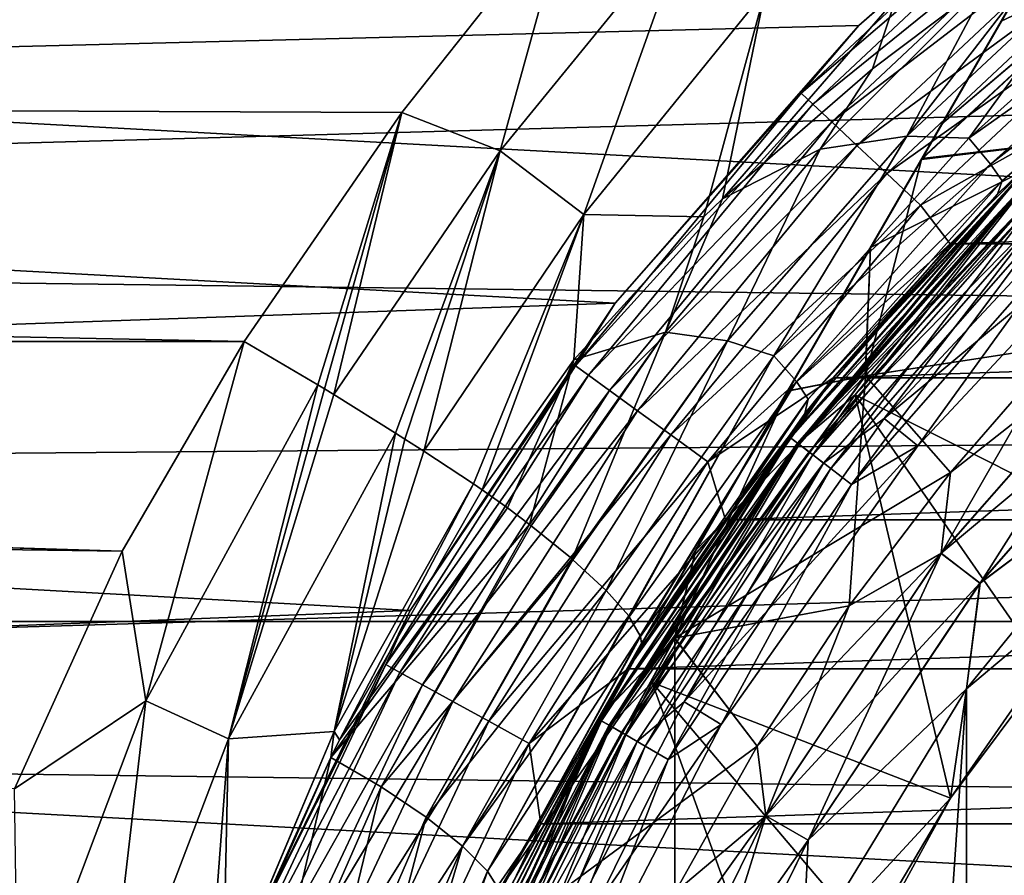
# Model space of a CAD drawing. Header units: metres. Extents: x -139 to 106, y -189 to 40.
# Tile 253 of 291: x 63.44 to 67.98, y 5.28 to 9.22. Entities that reach past the tile are written whole.
import ezdxf

# ---------------------------------------------------------------- set-up
doc = ezdxf.new("R2010")
doc.units = ezdxf.units.M
doc.layers.add('solid_153_ABGANG1_SW0003', color=7, linetype='CONTINUOUS')

msp = doc.modelspace()

# ---------------------------------------------------------------- linework, layer by layer
at = {"layer": 'solid_153_ABGANG1_SW0003'}
for points in [[(51.537605, 11.538148, 5.037949), (50.436428, 8.771552, 5.037949), (70.000015, 11.258337, 5.037949)], [(50.436428, 8.771552, 5.037949), (68.586113, 10.313602, 5.037949), (70.000015, 11.258337, 5.037949)], [(0, 10.365438, 53.321098), (65.974373, 9.763671, 53.294483), (0, 9.047157, 53.310078)], [(50.436428, 8.771552, 5.037949), (67.307625, 9.1924, 5.037949), (68.586113, 10.313602, 5.037949)], [(63.607697, 1.669873, 32.537949), (68.607697, 10.330127, 32.537949), (68.592529, 10.303864, 32.197056)], [(63.607697, 1.669873, 40.537949), (68.607697, 10.330127, 32.537949), (63.607697, 1.669873, 32.537949)], [(68.607697, 10.330127, 40.537949), (68.607697, 10.330127, 32.537949), (63.607697, 1.669873, 40.537949)], [(68.607697, 10.330127, 40.537949), (63.607697, 1.669873, 40.537949), (63.622856, 1.696135, 40.878838)], [(63.62286, 1.69614, 32.197029), (63.607697, 1.669873, 32.537949), (68.592529, 10.303864, 32.197056)], [(68.592529, 10.30386, 40.878868), (68.607697, 10.330127, 40.537949), (63.622856, 1.696135, 40.878838)], [(68.592529, 10.30386, 40.878868), (63.622856, 1.696135, 40.878838), (63.669304, 1.776581, 41.22113)], [(63.62286, 1.69614, 32.197029), (68.592529, 10.303864, 32.197056), (68.546089, 10.223418, 31.854767)], [(68.592529, 10.30386, 40.878868), (63.669304, 1.776581, 41.22113), (68.546112, 10.223456, 41.221012)], [(68.586113, 10.313602, 5.037949), (67.307625, 9.1924, 5.037949), (68.586113, 10.313601, 27.037949)], [(67.307625, 9.1924, 5.037949), (67.307625, 9.192399, 27.037949), (68.586113, 10.313601, 27.037949)], [(68.229469, 9.997354, 27.260469), (68.586113, 10.313601, 27.037949), (67.307625, 9.192399, 27.037949)], [(63.62286, 1.69614, 32.197029), (68.546089, 10.223418, 31.854767), (63.669281, 1.776545, 31.854881)], [(63.669281, 1.776545, 31.854881), (68.546089, 10.223418, 31.854767), (68.513008, 10.166121, 31.694498)], [(68.546112, 10.223456, 41.221012), (63.669304, 1.776581, 41.22113), (63.701809, 1.832883, 41.378895)], [(68.546112, 10.223456, 41.221012), (63.701809, 1.832883, 41.378895), (68.513588, 10.167135, 41.378853)], [(63.669281, 1.776545, 31.854881), (68.513008, 10.166121, 31.694498), (63.702374, 1.833862, 31.694542)], [(68.513588, 10.167135, 41.378853), (63.701809, 1.832883, 41.378895), (63.749897, 1.916172, 41.56543)], [(63.702374, 1.833862, 31.694542), (68.513008, 10.166121, 31.694498), (68.465492, 10.083828, 31.510469)], [(68.465569, 10.083959, 41.565163), (68.513588, 10.167135, 41.378853), (63.749897, 1.916172, 41.56543)], [(63.749821, 1.916045, 31.510727), (63.702374, 1.833862, 31.694542), (68.465492, 10.083828, 31.510469)], [(63.869316, 2.123014, 31.165167), (63.749821, 1.916045, 31.510727), (68.465492, 10.083828, 31.510469)], [(68.346077, 9.876992, 41.910725), (68.465569, 10.083959, 41.565163), (63.749897, 1.916172, 41.56543)], [(63.869316, 2.123014, 31.165167), (68.465492, 10.083828, 31.510469), (68.345924, 9.876723, 31.164797)], [(67.041687, 8.881949, 27.260469), (68.229469, 9.997354, 27.260469), (67.307625, 9.192399, 27.037949)], [(68.276672, 9.940292, 27.472034), (68.229469, 9.997354, 27.260469), (67.041687, 8.881949, 27.260469)], [(67.095673, 8.831254, 27.472034), (68.276672, 9.940292, 27.472034), (67.041687, 8.881949, 27.260469)], [(68.35273, 9.848354, 27.661791), (68.276672, 9.940292, 27.472034), (67.095673, 8.831254, 27.472034)], [(68.346077, 9.876992, 41.910725), (63.749897, 1.916172, 41.56543), (63.869469, 2.123279, 41.911102)], [(63.869316, 2.123014, 31.165167), (68.345924, 9.876723, 31.164797), (68.209305, 9.640096, 30.873503)], [(68.346077, 9.876992, 41.910725), (63.869469, 2.123279, 41.911102), (64.004799, 2.357679, 42.199989)], [(68.346077, 9.876992, 41.910725), (64.004799, 2.357679, 42.199989), (68.210579, 9.642297, 42.200016)], [(67.182648, 8.749574, 27.661791), (68.35273, 9.848354, 27.661791), (67.095673, 8.831254, 27.472034)], [(68.453819, 9.72616, 27.8202), (68.35273, 9.848354, 27.661791), (67.182648, 8.749574, 27.661791)], [(0, 9.047157, 53.310078), (65.974373, 9.763671, 53.294483), (65.203659, 8.792858, 53.327995)], [(65.203659, 8.792858, 53.327995), (65.974373, 9.763671, 53.294483), (65.656967, 8.616212, 53.315865)], [(65.974373, 9.763671, 53.294483), (66.52494, 9.680362, 53.271404), (65.656967, 8.616212, 53.315865)], [(67.298256, 8.641013, 27.8202), (68.453819, 9.72616, 27.8202), (67.182648, 8.749574, 27.661791)], [(68.57486, 9.579849, 27.939308), (68.453819, 9.72616, 27.8202), (67.298256, 8.641013, 27.8202)], [(100.499969, 9.691023, 93.558022), (47.66711, 9.295493, 93.771339), (47.66711, 8.209463, 94.300217)], [(100.499969, 7.530521, 94.590881), (100.499969, 9.691023, 93.558022), (47.66711, 8.209463, 94.300217)], [(66.041023, 8.322126, 53.23838), (65.656967, 8.616212, 53.315865), (66.52494, 9.680362, 53.271404)], [(66.875748, 9.353002, 53.171257), (66.041023, 8.322126, 53.23838), (66.52494, 9.680362, 53.271404)], [(68.287018, 9.66533, 52.809853), (68.447594, 9.542284, 52.656078), (67.528053, 8.683589, 52.70919)], [(67.910843, 9.401242, 52.853477), (68.287018, 9.66533, 52.809853), (67.528053, 8.683589, 52.70919)], [(63.869316, 2.123014, 31.165167), (68.209305, 9.640096, 30.873503), (64.006096, 2.359927, 30.87348)], [(68.210579, 9.642297, 42.200016), (64.004799, 2.357679, 42.199989), (64.034843, 2.409715, 42.254948)], [(64.006096, 2.359927, 30.87348), (68.209305, 9.640096, 30.873503), (68.18055, 9.590289, 30.820955)], [(68.180817, 9.590749, 42.254471), (68.210579, 9.642297, 42.200016), (64.034843, 2.409715, 42.254948)], [(47.201366, 6.449028, -5.962051), (48.0704, 9.579028, -5.962051), (105.798637, 6.449028, -5.962051)], [(48.0704, 9.579028, -5.962051), (104.929604, 9.579028, -5.962051), (105.798637, 6.449028, -5.962051)], [(64.034584, 2.409261, 30.821419), (64.006096, 2.359927, 30.87348), (68.18055, 9.590289, 30.820955)], [(64.252281, 2.786328, 30.488457), (64.034584, 2.409261, 30.821419), (68.18055, 9.590289, 30.820955)], [(67.96312, 9.213687, 42.587429), (68.180817, 9.590749, 42.254471), (64.034843, 2.409715, 42.254948)], [(64.252281, 2.786328, 30.488457), (68.18055, 9.590289, 30.820955), (67.962692, 9.212943, 30.487906)], [(67.436676, 8.511025, 27.939308), (68.57486, 9.579849, 27.939308), (67.298256, 8.641013, 27.8202)], [(68.70977, 9.416771, 28.013126), (68.57486, 9.579849, 27.939308), (67.436676, 8.511025, 27.939308)], [(68.818878, 9.575986, 52.415997), (67.813759, 8.674699, 52.458237), (68.447594, 9.542284, 52.656078)], [(68.916275, 9.455397, 52.139095), (67.813759, 8.674699, 52.458237), (68.818878, 9.575986, 52.415997)], [(67.962692, 9.212943, 30.487906), (68.18055, 9.590289, 30.820955), (68.600876, 9.513945, 30.100658)], [(67.96312, 9.213687, 42.587429), (68.602692, 9.517065, 42.973019), (68.180817, 9.590749, 42.254471)], [(67.813759, 8.674699, 52.458237), (67.528053, 8.683589, 52.70919), (68.447594, 9.542284, 52.656078)], [(67.595253, 8.576528, 30.09631), (68.600876, 9.513945, 30.100658), (68.359955, 8.668265, 29.398035)], [(67.689369, 8.739541, 30.18162), (68.600876, 9.513945, 30.100658), (67.595253, 8.576528, 30.09631)], [(68.358864, 8.66943, 43.675884), (68.602692, 9.517065, 42.973019), (67.597908, 8.581121, 42.977306)], [(67.689873, 8.740408, 42.893803), (67.597908, 8.581121, 42.977306), (68.602692, 9.517065, 42.973019)], [(67.689369, 8.739541, 30.18162), (67.962692, 9.212943, 30.487906), (68.600876, 9.513945, 30.100658)], [(67.96312, 9.213687, 42.587429), (67.689873, 8.740408, 42.893803), (68.602692, 9.517065, 42.973019)], [(67.913155, 8.554791, 52.181747), (67.813759, 8.674699, 52.458237), (68.916275, 9.455397, 52.139095)], [(67.913155, 8.554791, 52.181747), (68.916275, 9.455397, 52.139095), (68.97422, 9.384051, 51.842758)], [(67.128731, 8.62403, 52.91769), (67.910843, 9.401242, 52.853477), (67.528053, 8.683589, 52.70919)], [(67.370544, 8.993217, 52.931522), (67.910843, 9.401242, 52.853477), (67.128731, 8.62403, 52.91769)], [(67.477013, 9.317708, 52.992462), (67.910843, 9.401242, 52.853477), (67.370544, 8.993217, 52.931522)], [(67.590965, 8.366142, 28.013126), (68.70977, 9.416771, 28.013126), (67.436676, 8.511025, 27.939308)], [(67.590965, 8.366142, 28.013126), (68.307144, 8.767959, 28.037949), (68.70977, 9.416771, 28.013126)], [(67.913155, 8.554791, 52.181747), (68.97422, 9.384051, 51.842758), (67.966972, 8.478537, 51.885857)], [(67.966972, 8.478537, 51.885857), (68.97422, 9.384051, 51.842758), (68.92141, 9.304029, 51.550106)], [(66.875748, 9.353002, 53.171257), (66.593491, 8.311506, 53.06694), (66.041023, 8.322126, 53.23838)], [(66.875748, 9.353002, 53.171257), (66.680458, 8.39541, 53.05035), (66.593491, 8.311506, 53.06694)], [(67.477013, 9.317708, 52.992462), (66.680458, 8.39541, 53.05035), (66.875748, 9.353002, 53.171257)], [(67.477013, 9.317708, 52.992462), (67.370544, 8.993217, 52.931522), (66.680458, 8.39541, 53.05035)], [(67.946236, 8.416243, 51.595238), (68.92141, 9.304029, 51.550106), (68.309357, 8.770029, 47.537949)], [(67.966972, 8.478537, 51.885857), (68.92141, 9.304029, 51.550106), (67.946236, 8.416243, 51.595238)], [(67.96312, 9.213687, 42.587429), (64.034843, 2.409715, 42.254948), (64.252708, 2.787067, 42.588001)], [(64.252281, 2.786328, 30.488457), (67.962692, 9.212943, 30.487906), (64.525528, 3.259608, 30.182089)], [(67.96312, 9.213687, 42.587429), (64.252708, 2.787067, 42.588001), (67.689873, 8.740408, 42.893803)], [(64.525528, 3.259608, 30.182089), (67.962692, 9.212943, 30.487906), (67.689369, 8.739541, 30.18162)], [(50.436428, 8.771552, 5.037949), (66.186417, 7.913913, 5.037949), (67.307625, 9.1924, 5.037949)], [(67.307625, 9.1924, 5.037949), (66.186417, 7.913913, 5.037949), (67.307625, 9.192399, 27.037949)], [(66.186417, 7.913913, 5.037949), (66.186417, 7.913915, 27.037949), (67.307625, 9.192399, 27.037949)], [(67.041687, 8.881949, 27.260469), (67.307625, 9.192399, 27.037949), (66.186417, 7.913915, 27.037949)], [(0, 9.047157, 53.310078), (65.203659, 8.792858, 53.327995), (64.477592, 7.738883, 53.472565)], [(32.2388, 7.738884, 53.472565), (0, 9.047157, 53.310078), (64.477592, 7.738883, 53.472565)], [(66.680458, 8.39541, 53.05035), (67.370544, 8.993217, 52.931522), (67.128731, 8.62403, 52.91769)], [(66.003059, 7.626471, 27.260469), (67.041687, 8.881949, 27.260469), (66.186417, 7.913915, 27.037949)], [(67.095673, 8.831254, 27.472034), (67.041687, 8.881949, 27.260469), (66.003059, 7.626471, 27.260469)], [(65.203659, 8.792858, 53.327995), (64.816437, 7.538961, 53.48373), (64.477592, 7.738883, 53.472565)], [(65.203659, 8.792858, 53.327995), (64.848106, 7.519763, 53.482121), (64.816437, 7.538961, 53.48373)], [(65.203659, 8.792858, 53.327995), (64.8908, 7.493739, 53.479233), (64.848106, 7.519763, 53.482121)], [(65.203659, 8.792858, 53.327995), (65.656967, 8.616212, 53.315865), (64.8908, 7.493739, 53.479233)], [(66.062973, 7.582942, 27.472034), (67.095673, 8.831254, 27.472034), (66.003059, 7.626471, 27.260469)], [(67.182648, 8.749574, 27.661791), (67.095673, 8.831254, 27.472034), (66.062973, 7.582942, 27.472034)], [(50.436428, 8.771552, 5.037949), (49.999653, 7.34721, 5.037949), (66.186417, 7.913913, 5.037949)], [(66.159508, 7.512807, 27.661791), (67.182648, 8.749574, 27.661791), (66.062973, 7.582942, 27.472034)], [(67.298256, 8.641013, 27.8202), (67.182648, 8.749574, 27.661791), (66.159508, 7.512807, 27.661791)], [(67.946236, 8.416243, 51.595238), (68.309357, 8.770029, 47.537949), (67.19146, 7.573053, 47.537949)], [(68.026764, 8.473234, 47.408539), (67.19146, 7.573053, 47.537949), (68.309357, 8.770029, 47.537949)], [(68.025101, 8.474899, 46.830654), (68.309372, 8.77004, 46.737949), (67.191475, 7.573065, 46.737949)], [(67.191475, 7.573065, 46.296947), (67.191475, 7.573065, 46.737949), (68.309372, 8.77004, 46.737949)], [(68.309372, 8.77004, 46.296947), (67.191475, 7.573065, 46.296947), (68.309372, 8.77004, 46.737949)], [(68.025467, 8.474535, 46.202675), (67.191475, 7.573065, 46.296947), (68.309372, 8.77004, 46.296947)], [(67.590965, 8.366142, 28.013126), (67.727753, 8.188261, 28.037949), (68.307144, 8.767959, 28.037949)], [(84.692863, 8.76795, 28.037949), (68.307144, 8.767959, 28.037949), (67.727753, 8.188261, 28.037949)], [(85.272263, 8.188251, 28.037949), (84.692863, 8.76795, 28.037949), (67.727753, 8.188261, 28.037949)], [(67.689873, 8.740408, 42.893803), (64.252708, 2.787067, 42.588001), (64.526031, 3.260476, 42.894287)], [(64.525528, 3.259608, 30.182089), (67.689369, 8.739541, 30.18162), (67.595253, 8.576528, 30.09631)], [(67.689873, 8.740408, 42.893803), (64.526031, 3.260476, 42.894287), (64.61747, 3.418858, 42.977295)], [(67.689873, 8.740408, 42.893803), (64.61747, 3.418858, 42.977295), (67.597908, 8.581121, 42.977306)], [(66.916649, 7.672437, 52.574638), (66.703026, 7.741405, 52.823391), (67.528053, 8.683589, 52.70919)], [(67.128731, 8.62403, 52.91769), (67.528053, 8.683589, 52.70919), (66.703026, 7.741405, 52.823391)], [(67.813759, 8.674699, 52.458237), (66.916649, 7.672437, 52.574638), (67.528053, 8.683589, 52.70919)], [(67.913155, 8.554791, 52.181747), (66.916649, 7.672437, 52.574638), (67.813759, 8.674699, 52.458237)], [(68.056694, 8.443305, 46.117798), (68.39669, 8.676545, 46.051201), (67.290703, 7.492332, 46.051201)], [(68.621208, 6.826804, 45.037949), (67.290703, 7.492332, 46.051201), (68.39669, 8.676545, 46.051201)], [(67.336494, 7.580713, 43.675884), (68.358864, 8.66943, 43.675884), (67.361107, 8.170968, 43.157219)], [(68.23629, 7.71775, 44.287949), (68.358864, 8.66943, 43.675884), (67.336494, 7.580713, 43.675884)], [(67.595253, 8.576528, 30.09631), (68.359955, 8.668265, 29.398035), (67.337723, 7.579695, 29.398035)], [(68.23629, 7.71775, 28.787949), (67.337723, 7.579695, 29.398035), (68.359955, 8.668265, 29.398035)], [(68.358864, 8.66943, 43.675884), (67.597908, 8.581121, 42.977306), (67.361107, 8.170968, 43.157219)], [(65.656967, 8.616212, 53.315865), (65.174545, 7.316734, 53.438801), (64.8908, 7.493739, 53.479233)], [(65.656967, 8.616212, 53.315865), (65.218262, 7.288815, 53.429207), (65.174545, 7.316734, 53.438801)], [(65.656967, 8.616212, 53.315865), (65.304428, 7.233269, 53.407558), (65.218262, 7.288815, 53.429207)], [(66.041023, 8.322126, 53.23838), (65.304428, 7.233269, 53.407558), (65.656967, 8.616212, 53.315865)], [(66.287811, 7.419592, 27.8202), (67.298256, 8.641013, 27.8202), (66.159508, 7.512807, 27.661791)], [(67.436676, 8.511025, 27.939308), (67.298256, 8.641013, 27.8202), (66.287811, 7.419592, 27.8202)], [(66.417511, 7.781464, 53.026928), (67.128731, 8.62403, 52.91769), (66.703026, 7.741405, 52.823391)], [(66.680458, 8.39541, 53.05035), (67.128731, 8.62403, 52.91769), (66.417511, 7.781464, 53.026928)], [(64.525528, 3.259608, 30.182089), (67.595253, 8.576528, 30.09631), (64.620148, 3.423491, 30.0963)], [(67.597908, 8.581121, 42.977306), (64.61747, 3.418858, 42.977295), (64.854782, 3.829885, 43.157547)], [(64.620148, 3.423491, 30.0963), (67.595253, 8.576528, 30.09631), (67.360619, 8.170131, 29.918356)], [(67.597908, 8.581121, 42.977306), (64.854782, 3.829885, 43.157547), (67.361107, 8.170968, 43.157219)], [(67.360619, 8.170131, 29.918356), (67.595253, 8.576528, 30.09631), (67.337723, 7.579695, 29.398035)], [(67.020592, 7.553935, 52.299221), (66.916649, 7.672437, 52.574638), (67.913155, 8.554791, 52.181747)], [(67.020592, 7.553935, 52.299221), (67.913155, 8.554791, 52.181747), (67.966972, 8.478537, 51.885857)], [(68.514183, 8.55083, 47.037949), (67.424217, 7.383773, 47.037949), (68.650505, 8.404489, 47.037949)], [(68.161491, 8.338511, 47.023354), (67.424217, 7.383773, 47.037949), (68.514183, 8.55083, 47.037949)], [(66.441429, 7.307978, 27.939308), (67.436676, 8.511025, 27.939308), (66.287811, 7.419592, 27.8202)], [(67.590965, 8.366142, 28.013126), (67.436676, 8.511025, 27.939308), (66.441429, 7.307978, 27.939308)], [(67.020592, 7.553935, 52.299221), (67.966972, 8.478537, 51.885857), (67.073746, 7.472924, 52.004475)], [(67.073746, 7.472924, 52.004475), (67.966972, 8.478537, 51.885857), (67.946236, 8.416243, 51.595238)], [(66.991409, 7.296199, 46.830654), (68.025101, 8.474899, 46.830654), (67.191475, 7.573065, 46.737949)], [(68.055275, 8.444729, 46.91436), (68.025101, 8.474899, 46.830654), (66.991409, 7.296199, 46.830654)], [(67.025261, 7.270225, 46.91436), (68.055275, 8.444729, 46.91436), (66.991409, 7.296199, 46.830654)], [(68.025467, 8.474535, 46.202675), (66.991814, 7.295886, 46.202675), (67.191475, 7.573065, 46.296947)], [(67.026855, 7.268999, 46.117798), (66.991814, 7.295886, 46.202675), (68.025467, 8.474535, 46.202675)], [(68.026764, 8.473234, 47.408539), (66.993279, 7.294765, 47.408539), (67.19146, 7.573053, 47.537949)], [(67.032959, 7.264318, 47.287834), (66.993279, 7.294765, 47.408539), (68.026764, 8.473234, 47.408539)], [(68.102272, 8.39773, 46.980766), (68.055275, 8.444729, 46.91436), (67.025261, 7.270225, 46.91436)], [(67.026855, 7.268999, 46.117798), (68.025467, 8.474535, 46.202675), (68.056694, 8.443305, 46.117798)], [(67.026855, 7.268999, 46.117798), (68.056694, 8.443305, 46.117798), (67.290703, 7.492332, 46.051201)], [(68.062134, 8.437868, 47.287834), (67.032959, 7.264318, 47.287834), (68.026764, 8.473234, 47.408539)], [(67.096092, 7.215873, 47.184212), (67.032959, 7.264318, 47.287834), (68.062134, 8.437868, 47.287834)], [(68.118401, 8.381598, 47.184212), (67.096092, 7.215873, 47.184212), (68.062134, 8.437868, 47.287834)], [(66.593491, 8.311506, 53.06694), (66.680458, 8.39541, 53.05035), (66.417511, 7.781464, 53.026928)], [(67.077988, 7.229762, 46.980766), (68.102272, 8.39773, 46.980766), (67.025261, 7.270225, 46.91436)], [(67.058311, 7.406381, 51.719135), (67.946236, 8.416243, 51.595238), (67.19146, 7.573053, 47.537949)], [(67.073746, 7.472924, 52.004475), (67.946236, 8.416243, 51.595238), (67.058311, 7.406381, 51.719135)], [(67.077988, 7.229762, 46.980766), (68.161491, 8.338511, 47.023354), (68.102272, 8.39773, 46.980766)], [(67.424217, 7.383773, 47.037949), (67.579201, 7.25736, 47.037949), (68.650505, 8.404489, 47.037949)], [(68.277122, 8.222877, 47.054852), (68.650505, 8.404489, 47.037949), (67.579201, 7.25736, 47.037949)], [(66.612656, 7.183575, 28.013126), (67.590965, 8.366142, 28.013126), (66.441429, 7.307978, 27.939308)], [(66.612656, 7.183575, 28.013126), (67.727753, 8.188261, 28.037949), (67.590965, 8.366142, 28.013126)], [(67.178368, 7.15274, 47.10474), (67.096092, 7.215873, 47.184212), (68.118401, 8.381598, 47.184212)], [(68.191734, 8.308264, 47.10474), (67.178368, 7.15274, 47.10474), (68.118401, 8.381598, 47.184212)], [(66.041023, 8.322126, 53.23838), (65.533005, 7.082405, 53.331642), (65.304428, 7.233269, 53.407558)], [(66.041023, 8.322126, 53.23838), (65.573219, 7.055534, 53.316563), (65.533005, 7.082405, 53.331642)], [(66.041023, 8.322126, 53.23838), (65.995605, 7.654261, 53.196239), (65.573219, 7.055534, 53.316563)], [(66.041023, 8.322126, 53.23838), (66.593491, 8.311506, 53.06694), (65.995605, 7.654261, 53.196239)], [(65.995605, 7.654261, 53.196239), (66.593491, 8.311506, 53.06694), (66.417511, 7.781464, 53.026928)], [(67.077988, 7.229762, 46.980766), (67.144432, 7.17878, 47.023354), (68.161491, 8.338511, 47.023354)], [(68.161491, 8.338511, 47.023354), (67.144432, 7.17878, 47.023354), (67.424217, 7.383773, 47.037949)], [(68.191734, 8.308264, 47.10474), (67.27417, 7.079228, 47.054852), (67.178368, 7.15274, 47.10474)], [(68.191734, 8.308264, 47.10474), (68.277122, 8.222877, 47.054852), (67.27417, 7.079228, 47.054852)], [(100.499969, 7.530521, 94.590881), (47.66711, 8.209463, 94.300217), (47.66711, 7.094161, 94.762306)], [(67.27417, 7.079228, 47.054852), (68.277122, 8.222877, 47.054852), (67.579201, 7.25736, 47.037949)], [(64.620148, 3.423491, 30.0963), (67.360619, 8.170131, 29.918356), (64.854294, 3.829051, 29.918671)], [(64.854294, 3.829051, 29.918671), (67.360619, 8.170131, 29.918356), (65.235367, 4.489084, 29.713991)], [(67.361107, 8.170968, 43.157219), (64.854782, 3.829885, 43.157547), (66.980034, 7.510941, 43.3619)], [(65.235367, 4.489084, 29.713991), (67.360619, 8.170131, 29.918356), (66.979553, 7.510097, 29.713793)], [(66.612656, 7.183575, 28.013126), (67.189247, 7.570331, 28.037949), (67.727753, 8.188261, 28.037949)], [(66.979553, 7.510097, 29.713793), (67.360619, 8.170131, 29.918356), (67.337723, 7.579695, 29.398035)], [(67.336494, 7.580713, 43.675884), (67.361107, 8.170968, 43.157219), (66.980034, 7.510941, 43.3619)], [(85.272263, 8.188251, 28.037949), (67.727753, 8.188261, 28.037949), (67.189247, 7.570331, 28.037949)], [(85.81076, 7.570321, 28.037949), (85.272263, 8.188251, 28.037949), (67.189247, 7.570331, 28.037949)], [(49.999653, 7.34721, 5.037949), (65.241676, 6.500015, 5.037949), (66.186417, 7.913913, 5.037949)], [(65.241676, 6.500015, 5.037949), (65.241676, 6.500016, 27.037949), (66.186417, 7.913915, 27.037949)], [(66.003059, 7.626471, 27.260469), (66.186417, 7.913915, 27.037949), (65.241676, 6.500016, 27.037949)], [(66.186417, 7.913913, 5.037949), (65.241676, 6.500015, 5.037949), (66.186417, 7.913915, 27.037949)], [(68.644493, 7.855504, 44.423988), (67.728882, 7.135823, 44.287949), (67.686356, 6.76295, 44.423988)], [(68.644493, 7.855504, 44.423988), (67.686356, 6.76295, 44.423988), (68.803612, 7.69639, 44.509071)], [(68.644646, 7.855353, 28.651798), (67.686523, 6.76282, 28.651798), (68.23629, 7.71775, 28.787949)], [(67.865059, 6.625823, 28.566771), (67.686523, 6.76282, 28.651798), (68.644646, 7.855353, 28.651798)], [(68.644493, 7.855504, 44.423988), (68.23629, 7.71775, 44.287949), (67.728882, 7.135823, 44.287949)], [(68.803772, 7.696225, 28.566771), (67.865059, 6.625823, 28.566771), (68.644646, 7.855353, 28.651798)], [(66.417511, 7.781464, 53.026928), (65.798767, 6.890106, 53.187252), (65.791649, 6.895587, 53.19252)], [(65.995605, 7.654261, 53.196239), (66.417511, 7.781464, 53.026928), (65.791649, 6.895587, 53.19252)], [(66.417511, 7.781464, 53.026928), (65.987068, 6.737391, 53.009769), (65.798767, 6.890106, 53.187252)], [(66.417511, 7.781464, 53.026928), (66.703026, 7.741405, 52.823391), (65.987068, 6.737391, 53.009769)], [(32.2388, 7.738884, 53.472565), (63.915901, 6.772514, 53.668137), (0, 7.738883, 53.472565)], [(0, 7.738883, 53.472565), (63.915901, 6.772514, 53.668137), (63.420444, 5.678515, 53.908245)], [(32.2388, 7.738884, 53.472565), (64.477592, 7.738883, 53.472565), (63.915901, 6.772514, 53.668137)], [(64.02607, 6.084409, 53.791031), (63.915901, 6.772514, 53.668137), (64.477592, 7.738883, 53.472565)], [(64.816437, 7.538961, 53.48373), (64.02607, 6.084409, 53.791031), (64.477592, 7.738883, 53.472565)], [(66.703026, 7.741405, 52.823391), (65.991364, 6.73369, 53.004669), (65.987068, 6.737391, 53.009769)], [(66.703026, 7.741405, 52.823391), (66.14402, 6.592453, 52.774868), (65.991364, 6.73369, 53.004669)], [(66.916649, 7.672437, 52.574638), (66.14402, 6.592453, 52.774868), (66.703026, 7.741405, 52.823391)], [(67.728882, 7.135823, 44.287949), (68.23629, 7.71775, 44.287949), (67.336494, 7.580713, 43.675884)], [(68.23629, 7.71775, 28.787949), (67.728882, 7.135822, 28.787949), (67.337723, 7.579695, 29.398035)], [(67.686523, 6.76282, 28.651798), (67.728882, 7.135822, 28.787949), (68.23629, 7.71775, 28.787949)], [(66.916649, 7.672437, 52.574638), (66.247971, 6.474701, 52.512001), (66.14402, 6.592453, 52.774868)], [(66.916649, 7.672437, 52.574638), (66.250816, 6.470892, 52.501907), (66.247971, 6.474701, 52.512001)], [(67.020592, 7.553935, 52.299221), (66.250816, 6.470892, 52.501907), (66.916649, 7.672437, 52.574638)], [(67.686356, 6.76295, 44.423988), (67.864876, 6.625966, 44.509071), (68.803612, 7.69639, 44.509071)], [(68.803612, 7.69639, 44.509071), (67.864876, 6.625966, 44.509071), (68.719124, 7.265671, 44.537949)], [(68.803772, 7.696225, 28.566771), (68.719109, 7.265655, 28.537949), (67.865059, 6.625823, 28.566771)], [(65.129982, 6.250719, 27.260469), (66.003059, 7.626471, 27.260469), (65.241676, 6.500016, 27.037949)], [(66.062973, 7.582942, 27.472034), (66.003059, 7.626471, 27.260469), (65.129982, 6.250719, 27.260469)], [(65.995605, 7.654261, 53.196239), (65.689651, 6.972281, 53.258934), (65.573219, 7.055534, 53.316563)], [(65.995605, 7.654261, 53.196239), (65.791649, 6.895587, 53.19252), (65.689651, 6.972281, 53.258934)], [(65.194878, 6.215042, 27.472034), (66.062973, 7.582942, 27.472034), (65.129982, 6.250719, 27.260469)], [(66.159508, 7.512807, 27.661791), (66.062973, 7.582942, 27.472034), (65.194878, 6.215042, 27.472034)], [(67.058311, 7.406381, 51.719135), (67.19146, 7.573053, 47.537949), (66.246964, 6.235005, 47.537949)], [(66.993279, 7.294765, 47.408539), (66.246964, 6.235005, 47.537949), (67.19146, 7.573053, 47.537949)], [(66.991409, 7.296199, 46.830654), (67.191475, 7.573065, 46.737949), (66.246971, 6.235018, 46.737949)], [(66.246971, 6.235018, 46.296947), (66.246971, 6.235018, 46.737949), (67.191475, 7.573065, 46.737949)], [(67.191475, 7.573065, 46.296947), (66.246971, 6.235018, 46.296947), (67.191475, 7.573065, 46.737949)], [(66.991814, 7.295886, 46.202675), (66.246971, 6.235018, 46.296947), (67.191475, 7.573065, 46.296947)], [(66.458633, 6.372445, 43.675884), (67.336494, 7.580713, 43.675884), (66.556213, 6.776855, 43.492775)], [(67.728882, 7.135823, 44.287949), (67.336494, 7.580713, 43.675884), (66.458633, 6.372445, 43.675884)], [(66.979553, 7.510097, 29.713793), (67.337723, 7.579695, 29.398035), (66.459984, 6.371589, 29.398035)], [(67.26236, 6.520626, 28.787949), (66.459984, 6.371589, 29.398035), (67.337723, 7.579695, 29.398035)], [(67.336494, 7.580713, 43.675884), (66.980034, 7.510941, 43.3619), (66.556213, 6.776855, 43.492775)], [(66.612656, 7.183575, 28.013126), (66.694191, 6.917088, 28.037949), (67.189247, 7.570331, 28.037949)], [(85.81076, 7.570321, 28.037949), (67.189247, 7.570331, 28.037949), (66.694191, 6.917088, 28.037949)], [(86.305817, 6.917077, 28.037949), (85.81076, 7.570321, 28.037949), (66.694191, 6.917088, 28.037949)], [(67.728882, 7.135822, 28.787949), (67.26236, 6.520626, 28.787949), (67.337723, 7.579695, 29.398035)], [(100.499969, 7.530521, 94.590881), (47.66711, 7.094161, 94.762306), (47.66711, 5.95239, 95.156448)], [(100.499969, 5.26206, 95.358116), (100.499969, 7.530521, 94.590881), (47.66711, 5.95239, 95.156448)], [(64.816437, 7.538961, 53.48373), (64.405762, 5.908547, 53.743687), (64.02607, 6.084409, 53.791031)], [(64.848106, 7.519763, 53.482121), (64.405762, 5.908547, 53.743687), (64.816437, 7.538961, 53.48373)], [(67.020592, 7.553935, 52.299221), (66.30114, 6.38307, 52.222736), (66.250816, 6.470892, 52.501907)], [(67.020592, 7.553935, 52.299221), (66.302238, 6.379751, 52.209743), (66.30114, 6.38307, 52.222736)], [(67.020592, 7.553935, 52.299221), (67.073746, 7.472924, 52.004475), (66.302238, 6.379751, 52.209743)], [(64.8908, 7.493739, 53.479233), (64.405762, 5.908547, 53.743687), (64.848106, 7.519763, 53.482121)], [(64.8908, 7.493739, 53.479233), (65.174545, 7.316734, 53.438801), (64.405762, 5.908547, 53.743687)], [(66.980034, 7.510941, 43.3619), (64.854782, 3.829885, 43.157547), (65.235855, 4.489925, 43.36211)], [(65.299438, 6.157559, 27.661791), (66.159508, 7.512807, 27.661791), (65.194878, 6.215042, 27.472034)], [(65.235367, 4.489084, 29.713991), (66.979553, 7.510097, 29.713793), (65.659195, 5.223174, 29.58312)], [(66.980034, 7.510941, 43.3619), (65.235855, 4.489925, 43.36211), (66.556213, 6.776855, 43.492775)], [(66.287811, 7.419592, 27.8202), (66.159508, 7.512807, 27.661791), (65.299438, 6.157559, 27.661791)], [(65.659195, 5.223174, 29.58312), (66.979553, 7.510097, 29.713793), (66.555733, 6.776023, 29.583023)], [(67.026855, 7.268999, 46.117798), (67.290703, 7.492332, 46.051201), (66.356277, 6.16855, 46.051201)], [(67.729904, 5.636141, 45.037949), (66.356277, 6.16855, 46.051201), (67.290703, 7.492332, 46.051201)], [(66.555733, 6.776023, 29.583023), (66.979553, 7.510097, 29.713793), (66.459984, 6.371589, 29.398035)], [(68.154442, 6.247578, 45.037949), (67.729904, 5.636141, 45.037949), (67.290703, 7.492332, 46.051201)], [(68.621208, 6.826804, 45.037949), (68.154442, 6.247578, 45.037949), (67.290703, 7.492332, 46.051201)], [(67.073746, 7.472924, 52.004475), (67.058311, 7.406381, 51.719135), (66.300613, 6.322388, 51.92062)], [(67.073746, 7.472924, 52.004475), (66.300613, 6.322388, 51.92062), (66.307594, 6.348591, 52.072498)], [(67.073746, 7.472924, 52.004475), (66.307594, 6.348591, 52.072498), (66.302238, 6.379751, 52.209743)], [(65.438416, 6.081159, 27.8202), (66.287811, 7.419592, 27.8202), (65.299438, 6.157559, 27.661791)], [(66.441429, 7.307978, 27.939308), (66.287811, 7.419592, 27.8202), (65.438416, 6.081159, 27.8202)], [(66.300613, 6.322388, 51.92062), (67.058311, 7.406381, 51.719135), (66.246964, 6.235005, 47.537949)], [(49.999653, 7.34721, 5.037949), (49.640491, 5.900576, 5.037949), (65.241676, 6.500015, 5.037949)], [(67.424217, 7.383773, 47.037949), (66.503296, 6.079141, 47.037949), (67.579201, 7.25736, 47.037949)], [(67.144432, 7.17878, 47.023354), (66.503296, 6.079141, 47.037949), (67.424217, 7.383773, 47.037949)], [(64.405762, 5.908547, 53.743687), (65.174545, 7.316734, 53.438801), (64.891853, 5.942325, 53.582741)], [(65.174545, 7.316734, 53.438801), (65.218262, 7.288815, 53.429207), (64.891853, 5.942325, 53.582741)], [(65.604813, 5.989679, 27.939308), (66.441429, 7.307978, 27.939308), (65.438416, 6.081159, 27.8202)], [(66.612656, 7.183575, 28.013126), (66.441429, 7.307978, 27.939308), (65.604813, 5.989679, 27.939308)], [(65.218262, 7.288815, 53.429207), (65.304428, 7.233269, 53.407558), (64.891853, 5.942325, 53.582741)], [(66.120415, 5.992659, 46.830654), (66.991409, 7.296199, 46.830654), (66.246971, 6.235018, 46.737949)], [(67.025261, 7.270225, 46.91436), (66.991409, 7.296199, 46.830654), (66.120415, 5.992659, 46.830654)], [(66.157364, 5.971325, 46.91436), (67.025261, 7.270225, 46.91436), (66.120415, 5.992659, 46.830654)], [(66.991814, 7.295886, 46.202675), (66.120857, 5.992402, 46.202675), (66.246971, 6.235018, 46.296947)], [(66.159103, 5.970318, 46.117798), (66.120857, 5.992402, 46.202675), (66.991814, 7.295886, 46.202675)], [(66.993279, 7.294765, 47.408539), (66.122452, 5.991481, 47.408539), (66.246964, 6.235005, 47.537949)], [(66.165764, 5.966474, 47.287834), (66.122452, 5.991481, 47.408539), (66.993279, 7.294765, 47.408539)], [(67.077988, 7.229762, 46.980766), (67.025261, 7.270225, 46.91436), (66.157364, 5.971325, 46.91436)], [(66.159103, 5.970318, 46.117798), (66.991814, 7.295886, 46.202675), (67.026855, 7.268999, 46.117798)], [(66.159103, 5.970318, 46.117798), (67.026855, 7.268999, 46.117798), (66.356277, 6.16855, 46.051201)], [(67.032959, 7.264318, 47.287834), (66.165764, 5.966474, 47.287834), (66.993279, 7.294765, 47.408539)], [(66.23468, 5.926684, 47.184212), (66.165764, 5.966474, 47.287834), (67.032959, 7.264318, 47.287834)], [(67.096092, 7.215873, 47.184212), (66.23468, 5.926684, 47.184212), (67.032959, 7.264318, 47.287834)], [(66.503296, 6.079141, 47.037949), (66.674049, 5.975011, 47.037949), (67.579201, 7.25736, 47.037949)], [(67.27417, 7.079228, 47.054852), (67.579201, 7.25736, 47.037949), (66.674049, 5.975011, 47.037949)], [(67.802353, -6.13864, 28.537949), (67.802345, 6.138634, 28.537949), (68.719109, 7.265655, 28.537949)], [(67.865059, 6.625823, 28.566771), (68.719109, 7.265655, 28.537949), (67.802345, 6.138634, 28.537949)], [(68.719116, -7.26566, 28.537949), (67.802353, -6.13864, 28.537949), (68.719109, 7.265655, 28.537949)], [(68.719124, 7.265671, 44.537949), (67.802361, 6.138652, 44.537949), (68.6213, 6.82691, 44.537949)], [(67.864876, 6.625966, 44.509071), (67.802361, 6.138652, 44.537949), (68.719124, 7.265671, 44.537949)], [(65.304428, 7.233269, 53.407558), (65.533005, 7.082405, 53.331642), (64.891853, 5.942325, 53.582741)], [(66.21492, 5.938092, 46.980766), (67.077988, 7.229762, 46.980766), (66.157364, 5.971325, 46.91436)], [(66.21492, 5.938092, 46.980766), (67.144432, 7.17878, 47.023354), (67.077988, 7.229762, 46.980766)], [(66.324493, 5.87483, 47.10474), (66.23468, 5.926684, 47.184212), (67.096092, 7.215873, 47.184212)], [(67.178368, 7.15274, 47.10474), (66.324493, 5.87483, 47.10474), (67.096092, 7.215873, 47.184212)], [(65.790283, 5.887717, 28.013126), (66.612656, 7.183575, 28.013126), (65.604813, 5.989679, 27.939308)], [(65.790283, 5.887717, 28.013126), (66.694191, 6.917088, 28.037949), (66.612656, 7.183575, 28.013126)], [(66.21492, 5.938092, 46.980766), (66.287453, 5.896218, 47.023354), (67.144432, 7.17878, 47.023354)], [(67.144432, 7.17878, 47.023354), (66.287453, 5.896218, 47.023354), (66.503296, 6.079141, 47.037949)], [(67.178368, 7.15274, 47.10474), (66.429077, 5.814452, 47.054852), (66.324493, 5.87483, 47.10474)], [(67.178368, 7.15274, 47.10474), (67.27417, 7.079228, 47.054852), (66.429077, 5.814452, 47.054852)], [(67.26236, 6.520627, 44.287949), (67.728882, 7.135823, 44.287949), (66.458633, 6.372445, 43.675884)], [(67.686356, 6.76295, 44.423988), (67.728882, 7.135823, 44.287949), (67.26236, 6.520627, 44.287949)], [(67.686523, 6.76282, 28.651798), (67.26236, 6.520626, 28.787949), (67.728882, 7.135822, 28.787949)], [(64.917122, 5.903973, 53.57362), (64.891853, 5.942325, 53.582741), (65.533005, 7.082405, 53.331642)], [(64.917122, 5.903973, 53.57362), (65.533005, 7.082405, 53.331642), (65.573219, 7.055534, 53.316563)], [(66.429077, 5.814452, 47.054852), (67.27417, 7.079228, 47.054852), (66.674049, 5.975011, 47.037949)], [(65.689651, 6.972281, 53.258934), (64.917122, 5.903973, 53.57362), (65.573219, 7.055534, 53.316563)], [(65.689651, 6.972281, 53.258934), (64.876411, 5.823146, 53.592834), (64.917122, 5.903973, 53.57362)], [(65.689651, 6.972281, 53.258934), (65.791649, 6.895587, 53.19252), (64.876411, 5.823146, 53.592834)], [(65.791649, 6.895587, 53.19252), (65.108078, 5.687319, 53.46899), (64.876411, 5.823146, 53.592834)], [(65.791649, 6.895587, 53.19252), (65.798767, 6.890106, 53.187252), (65.108078, 5.687319, 53.46899)], [(65.798767, 6.890106, 53.187252), (65.987068, 6.737391, 53.009769), (65.108078, 5.687319, 53.46899)], [(65.790283, 5.887717, 28.013126), (66.244797, 6.231438, 28.037949), (66.694191, 6.917088, 28.037949)], [(86.305817, 6.917077, 28.037949), (66.694191, 6.917088, 28.037949), (66.244797, 6.231438, 28.037949)], [(86.755211, 6.231426, 28.037949), (86.305817, 6.917077, 28.037949), (66.244797, 6.231438, 28.037949)], [(68.6213, 6.82691, 44.537949), (67.729919, 5.636166, 44.537949), (68.621208, 6.826804, 45.037949)], [(67.802361, 6.138652, 44.537949), (67.729919, 5.636166, 44.537949), (68.6213, 6.82691, 44.537949)], [(67.729919, 5.636166, 44.537949), (68.154442, 6.247578, 45.037949), (68.621208, 6.826804, 45.037949)], [(64.02607, 6.084409, 53.791031), (63.420444, 5.678515, 53.908245), (63.915901, 6.772514, 53.668137)], [(66.556213, 6.776855, 43.492775), (65.235855, 4.489925, 43.36211), (65.659676, 5.224006, 43.492878)], [(65.659195, 5.223174, 29.58312), (66.555733, 6.776023, 29.583023), (66.10743, 5.999545, 29.537949)], [(66.556213, 6.776855, 43.492775), (65.659676, 5.224006, 43.492878), (66.107979, 6.000485, 43.537949)], [(66.10743, 5.999545, 29.537949), (66.555733, 6.776023, 29.583023), (66.459984, 6.371589, 29.398035)], [(66.458633, 6.372445, 43.675884), (66.556213, 6.776855, 43.492775), (66.107979, 6.000485, 43.537949)], [(67.686356, 6.76295, 44.423988), (67.26236, 6.520627, 44.287949), (66.838913, 5.875029, 44.287949)], [(67.686356, 6.76295, 44.423988), (66.838913, 5.875029, 44.287949), (66.879013, 5.55468, 44.423988)], [(67.686356, 6.76295, 44.423988), (66.879013, 5.55468, 44.423988), (67.864876, 6.625966, 44.509071)], [(67.686523, 6.76282, 28.651798), (66.879196, 5.554573, 28.651798), (67.26236, 6.520626, 28.787949)], [(67.074089, 5.442052, 28.566771), (66.879196, 5.554573, 28.651798), (67.686523, 6.76282, 28.651798)], [(67.865059, 6.625823, 28.566771), (67.074089, 5.442052, 28.566771), (67.686523, 6.76282, 28.651798)], [(65.987068, 6.737391, 53.009769), (65.315727, 5.547582, 53.287663), (65.108078, 5.687319, 53.46899)], [(65.987068, 6.737391, 53.009769), (65.991364, 6.73369, 53.004669), (65.315727, 5.547582, 53.287663)], [(65.991364, 6.73369, 53.004669), (66.14402, 6.592453, 52.774868), (65.315727, 5.547582, 53.287663)], [(66.879013, 5.55468, 44.423988), (67.073883, 5.44217, 44.509071), (67.864876, 6.625966, 44.509071)], [(67.864876, 6.625966, 44.509071), (67.073883, 5.44217, 44.509071), (67.802361, 6.138652, 44.537949)], [(67.865059, 6.625823, 28.566771), (67.802345, 6.138634, 28.537949), (67.074089, 5.442052, 28.566771)], [(66.14402, 6.592453, 52.774868), (65.48336, 5.415147, 53.055107), (65.315727, 5.547582, 53.287663)], [(66.14402, 6.592453, 52.774868), (66.247971, 6.474701, 52.512001), (65.48336, 5.415147, 53.055107)], [(49.640491, 5.900576, 5.037949), (64.489571, 4.974899, 5.037949), (65.241676, 6.500015, 5.037949)], [(64.489571, 4.974899, 5.037949), (64.489571, 4.974896, 27.037949), (65.241676, 6.500016, 27.037949)], [(65.129982, 6.250719, 27.260469), (65.241676, 6.500016, 27.037949), (64.489571, 4.974896, 27.037949)], [(65.241676, 6.500015, 5.037949), (64.489571, 4.974899, 5.037949), (65.241676, 6.500016, 27.037949)], [(66.838913, 5.875029, 44.287949), (67.26236, 6.520627, 44.287949), (66.458633, 6.372445, 43.675884)], [(67.26236, 6.520626, 28.787949), (66.838913, 5.875029, 28.787949), (66.459984, 6.371589, 29.398035)], [(66.879196, 5.554573, 28.651798), (66.838913, 5.875029, 28.787949), (67.26236, 6.520626, 28.787949)], [(46.67585, 3.243473, -5.962051), (47.201366, 6.449028, -5.962051), (106.32415, 3.243473, -5.962051)], [(47.201366, 6.449028, -5.962051), (105.798637, 6.449028, -5.962051), (106.32415, 3.243473, -5.962051)], [(66.247971, 6.474701, 52.512001), (65.598557, 5.299044, 52.785141), (65.48336, 5.415147, 53.055107)], [(66.247971, 6.474701, 52.512001), (66.250816, 6.470892, 52.501907), (65.598557, 5.299044, 52.785141)], [(66.250816, 6.470892, 52.501907), (66.30114, 6.38307, 52.222736), (65.598557, 5.299044, 52.785141)], [(66.30114, 6.38307, 52.222736), (65.655663, 5.206189, 52.496361), (65.598557, 5.299044, 52.785141)], [(66.30114, 6.38307, 52.222736), (66.302238, 6.379751, 52.209743), (65.655663, 5.206189, 52.496361)], [(66.302238, 6.379751, 52.209743), (66.307594, 6.348591, 52.072498), (65.655663, 5.206189, 52.496361)], [(66.307594, 6.348591, 52.072498), (65.656601, 5.1401, 52.208084), (65.655663, 5.206189, 52.496361)], [(66.307594, 6.348591, 52.072498), (66.300613, 6.322388, 51.92062), (65.656601, 5.1401, 52.208084)], [(66.458633, 6.372445, 43.675884), (66.107979, 6.000485, 43.537949), (65.659676, 5.224006, 43.492878)], [(65.739136, 5.06368, 43.675884), (66.458633, 6.372445, 43.675884), (65.659676, 5.224006, 43.492878)], [(66.838913, 5.875029, 44.287949), (66.458633, 6.372445, 43.675884), (65.739136, 5.06368, 43.675884)], [(66.10743, 5.999545, 29.537949), (66.459984, 6.371589, 29.398035), (65.740578, 5.062999, 29.398035)], [(66.46051, 5.202039, 28.787949), (65.740578, 5.062999, 29.398035), (66.459984, 6.371589, 29.398035)], [(66.838913, 5.875029, 28.787949), (66.46051, 5.202039, 28.787949), (66.459984, 6.371589, 29.398035)], [(65.656601, 5.1401, 52.208084), (66.300613, 6.322388, 51.92062), (66.246964, 6.235005, 47.537949)], [(64.436218, 4.77639, 27.260469), (65.129982, 6.250719, 27.260469), (64.489571, 4.974896, 27.037949)], [(65.194878, 6.215042, 27.472034), (65.129982, 6.250719, 27.260469), (64.436218, 4.77639, 27.260469)], [(64.505074, 4.749127, 27.472034), (65.194878, 6.215042, 27.472034), (64.436218, 4.77639, 27.260469)], [(65.299438, 6.157559, 27.661791), (65.194878, 6.215042, 27.472034), (64.505074, 4.749127, 27.472034)], [(65.656601, 5.1401, 52.208084), (66.246964, 6.235005, 47.537949), (65.493462, 4.780812, 47.537949)], [(66.122452, 5.991481, 47.408539), (65.493462, 4.780812, 47.537949), (66.246964, 6.235005, 47.537949)], [(66.120415, 5.992659, 46.830654), (66.246971, 6.235018, 46.737949), (65.493469, 4.780826, 46.737949)], [(65.493469, 4.780825, 46.296947), (65.493469, 4.780826, 46.737949), (66.246971, 6.235018, 46.737949)], [(66.246971, 6.235018, 46.296947), (65.493469, 4.780825, 46.296947), (66.246971, 6.235018, 46.737949)], [(66.120857, 5.992402, 46.202675), (65.493469, 4.780825, 46.296947), (66.246971, 6.235018, 46.296947)], [(65.790283, 5.887717, 28.013126), (65.84333, 5.516831, 28.037949), (66.244797, 6.231438, 28.037949)], [(86.755211, 6.231426, 28.037949), (66.244797, 6.231438, 28.037949), (65.84333, 5.516831, 28.037949)], [(87.15667, 5.51682, 28.037949), (86.755211, 6.231426, 28.037949), (65.84333, 5.516831, 28.037949)], [(67.729919, 5.636166, 44.537949), (67.729904, 5.636141, 45.037949), (68.154442, 6.247578, 45.037949)], [(66.159103, 5.970318, 46.117798), (66.356277, 6.16855, 46.051201), (65.610809, 4.729859, 46.051201)], [(67.01712, 4.330784, 45.037949), (65.610809, 4.729859, 46.051201), (66.356277, 6.16855, 46.051201)], [(67.350182, 4.996141, 45.037949), (67.01712, 4.330784, 45.037949), (66.356277, 6.16855, 46.051201)], [(67.729904, 5.636141, 45.037949), (67.350182, 4.996141, 45.037949), (66.356277, 6.16855, 46.051201)], [(64.616013, 4.705203, 27.661791), (65.299438, 6.157559, 27.661791), (64.505074, 4.749127, 27.472034)], [(65.438416, 6.081159, 27.8202), (65.299438, 6.157559, 27.661791), (64.616013, 4.705203, 27.661791)], [(67.047554, -4.897264, 28.537949), (67.047546, 4.897257, 28.537949), (67.802345, 6.138634, 28.537949)], [(67.074089, 5.442052, 28.566771), (67.802345, 6.138634, 28.537949), (67.047546, 4.897257, 28.537949)], [(67.802361, 6.138652, 44.537949), (67.047554, 4.897277, 44.537949), (67.729919, 5.636166, 44.537949)], [(67.073883, 5.44217, 44.509071), (67.047554, 4.897277, 44.537949), (67.802361, 6.138652, 44.537949)], [(67.802353, -6.13864, 28.537949), (67.047554, -4.897264, 28.537949), (67.802345, 6.138634, 28.537949)], [(64.02607, 6.084409, 53.791031), (63.436897, 4.521356, 54.151592), (63.420444, 5.678515, 53.908245)], [(64.02607, 6.084409, 53.791031), (63.829365, 4.393598, 54.097485), (63.436897, 4.521356, 54.151592)], [(64.02607, 6.084409, 53.791031), (64.405762, 5.908547, 53.743687), (63.829365, 4.393598, 54.097485)], [(64.763466, 4.646823, 27.8202), (65.438416, 6.081159, 27.8202), (64.616013, 4.705203, 27.661791)], [(65.604813, 5.989679, 27.939308), (65.438416, 6.081159, 27.8202), (64.763466, 4.646823, 27.8202)], [(66.503296, 6.079141, 47.037949), (65.768631, 4.661294, 47.037949), (66.674049, 5.975011, 47.037949)], [(66.287453, 5.896218, 47.023354), (65.768631, 4.661294, 47.037949), (66.503296, 6.079141, 47.037949)], [(64.940018, 4.57692, 27.939308), (65.604813, 5.989679, 27.939308), (64.763466, 4.646823, 27.8202)], [(65.790283, 5.887717, 28.013126), (65.604813, 5.989679, 27.939308), (64.940018, 4.57692, 27.939308)], [(65.42701, 4.586582, 46.830654), (66.120415, 5.992659, 46.830654), (65.493469, 4.780826, 46.737949)], [(66.157364, 5.971325, 46.91436), (66.120415, 5.992659, 46.830654), (65.42701, 4.586582, 46.830654)], [(66.120857, 5.992402, 46.202675), (65.427483, 4.586386, 46.202675), (65.493469, 4.780825, 46.296947)], [(65.468292, 4.569484, 46.117798), (65.427483, 4.586386, 46.202675), (66.120857, 5.992402, 46.202675)], [(66.122452, 5.991481, 47.408539), (65.429184, 4.585681, 47.408539), (65.493462, 4.780812, 47.537949)], [(65.475395, 4.566541, 47.287834), (65.429184, 4.585681, 47.408539), (66.122452, 5.991481, 47.408539)], [(65.468292, 4.569484, 46.117798), (66.120857, 5.992402, 46.202675), (66.159103, 5.970318, 46.117798)], [(66.165764, 5.966474, 47.287834), (65.475395, 4.566541, 47.287834), (66.122452, 5.991481, 47.408539)], [(65.659195, 5.223174, 29.58312), (66.10743, 5.999545, 29.537949), (65.740578, 5.062999, 29.398035)], [(100.499969, 5.26206, 95.358116), (47.66711, 5.95239, 95.156448), (47.66711, 4.787461, 95.481316)], [(64.392044, 4.754402, 53.86013), (64.379578, 4.723172, 53.868168), (64.891853, 5.942325, 53.582741)], [(64.405762, 5.908547, 53.743687), (64.891853, 5.942325, 53.582741), (64.379578, 4.723172, 53.868168)], [(64.876411, 5.823146, 53.592834), (64.392044, 4.754402, 53.86013), (64.891853, 5.942325, 53.582741)], [(64.917122, 5.903973, 53.57362), (64.876411, 5.823146, 53.592834), (64.891853, 5.942325, 53.582741)], [(65.466431, 4.570254, 46.91436), (66.157364, 5.971325, 46.91436), (65.42701, 4.586582, 46.830654)], [(66.21492, 5.938092, 46.980766), (66.157364, 5.971325, 46.91436), (65.466431, 4.570254, 46.91436)], [(65.52784, 4.544818, 46.980766), (66.21492, 5.938092, 46.980766), (65.466431, 4.570254, 46.91436)], [(65.468292, 4.569484, 46.117798), (66.159103, 5.970318, 46.117798), (65.610809, 4.729859, 46.051201)], [(65.548912, 4.536088, 47.184212), (65.475395, 4.566541, 47.287834), (66.165764, 5.966474, 47.287834)], [(65.52784, 4.544818, 46.980766), (66.287453, 5.896218, 47.023354), (66.21492, 5.938092, 46.980766)], [(66.23468, 5.926684, 47.184212), (65.548912, 4.536088, 47.184212), (66.165764, 5.966474, 47.287834)], [(65.768631, 4.661294, 47.037949), (65.951973, 4.581388, 47.037949), (66.674049, 5.975011, 47.037949)], [(66.429077, 5.814452, 47.054852), (66.674049, 5.975011, 47.037949), (65.951973, 4.581388, 47.037949)], [(49.640491, 5.900576, 5.037949), (49.159939, 2.961596, 5.037949), (64.489571, 4.974899, 5.037949)], [(63.829365, 4.393598, 54.097485), (64.405762, 5.908547, 53.743687), (64.30204, 4.523518, 53.919811)], [(64.405762, 5.908547, 53.743687), (64.379578, 4.723172, 53.868168), (64.30204, 4.523518, 53.919811)], [(65.52784, 4.544818, 46.980766), (65.605209, 4.51277, 47.023354), (66.287453, 5.896218, 47.023354)], [(65.64473, 4.4964, 47.10474), (65.548912, 4.536088, 47.184212), (66.23468, 5.926684, 47.184212)], [(66.287453, 5.896218, 47.023354), (65.605209, 4.51277, 47.023354), (65.768631, 4.661294, 47.037949)], [(66.324493, 5.87483, 47.10474), (65.64473, 4.4964, 47.10474), (66.23468, 5.926684, 47.184212)], [(65.136803, 4.499007, 28.013126), (65.790283, 5.887717, 28.013126), (64.940018, 4.57692, 27.939308)], [(65.136803, 4.499007, 28.013126), (65.84333, 5.516831, 28.037949), (65.790283, 5.887717, 28.013126)], [(66.324493, 5.87483, 47.10474), (65.756294, 4.450189, 47.054852), (65.64473, 4.4964, 47.10474)], [(66.46051, 5.202039, 44.287949), (66.838913, 5.875029, 44.287949), (65.739136, 5.06368, 43.675884)], [(66.324493, 5.87483, 47.10474), (66.429077, 5.814452, 47.054852), (65.756294, 4.450189, 47.054852)], [(66.879196, 5.554573, 28.651798), (66.46051, 5.202039, 28.787949), (66.838913, 5.875029, 28.787949)], [(66.879013, 5.55468, 44.423988), (66.838913, 5.875029, 44.287949), (66.46051, 5.202039, 44.287949)], [(64.30204, 4.523518, 53.919811), (64.379578, 4.723172, 53.868168), (64.876411, 5.823146, 53.592834)], [(64.549568, 4.412739, 53.796581), (64.30204, 4.523518, 53.919811), (64.876411, 5.823146, 53.592834)], [(64.876411, 5.823146, 53.592834), (64.379578, 4.723172, 53.868168), (64.392044, 4.754402, 53.86013)], [(64.549568, 4.412739, 53.796581), (64.876411, 5.823146, 53.592834), (65.108078, 5.687319, 53.46899)], [(65.756294, 4.450189, 47.054852), (66.429077, 5.814452, 47.054852), (65.951973, 4.581388, 47.037949)], [(64.771675, 4.292365, 53.616535), (64.549568, 4.412739, 53.796581), (65.108078, 5.687319, 53.46899)], [(64.771675, 4.292365, 53.616535), (65.108078, 5.687319, 53.46899), (65.315727, 5.547582, 53.287663)], [(67.729919, 5.636166, 44.537949), (67.017082, 4.330688, 44.537949), (67.729904, 5.636141, 45.037949)], [(67.047554, 4.897277, 44.537949), (67.017082, 4.330688, 44.537949), (67.729919, 5.636166, 44.537949)], [(67.017082, 4.330688, 44.537949), (67.350182, 4.996141, 45.037949), (67.729904, 5.636141, 45.037949)], [(64.952721, 4.173472, 53.384914), (64.771675, 4.292365, 53.616535), (65.315727, 5.547582, 53.287663)], [(64.952721, 4.173472, 53.384914), (65.315727, 5.547582, 53.287663), (65.48336, 5.415147, 53.055107)], [(66.879013, 5.55468, 44.423988), (66.46051, 5.202039, 44.287949), (66.128914, 4.504794, 44.287949)], [(66.879013, 5.55468, 44.423988), (66.128914, 4.504794, 44.287949), (66.23629, 4.251368, 44.423988)], [(66.879013, 5.55468, 44.423988), (66.23629, 4.251368, 44.423988), (67.073883, 5.44217, 44.509071)], [(66.879196, 5.554573, 28.651798), (66.236488, 4.251287, 28.651798), (66.46051, 5.202039, 28.787949)], [(66.444397, 4.165167, 28.566771), (66.236488, 4.251287, 28.651798), (66.879196, 5.554573, 28.651798)], [(67.074089, 5.442052, 28.566771), (66.444397, 4.165167, 28.566771), (66.879196, 5.554573, 28.651798)], [(65.136803, 4.499007, 28.013126), (65.491676, 4.776692, 28.037949), (65.84333, 5.516831, 28.037949)], [(87.15667, 5.51682, 28.037949), (65.84333, 5.516831, 28.037949), (65.491676, 4.776692, 28.037949)], [(87.508331, 4.776681, 28.037949), (87.15667, 5.51682, 28.037949), (65.491676, 4.776692, 28.037949)], [(66.23629, 4.251368, 44.423988), (66.444183, 4.165256, 44.509071), (67.073883, 5.44217, 44.509071)], [(67.073883, 5.44217, 44.509071), (66.444183, 4.165256, 44.509071), (67.047554, 4.897277, 44.537949)], [(67.074089, 5.442052, 28.566771), (67.047546, 4.897257, 28.537949), (66.444397, 4.165167, 28.566771)], [(65.079193, 4.064076, 53.115532), (64.952721, 4.173472, 53.384914), (65.48336, 5.415147, 53.055107)], [(65.079193, 4.064076, 53.115532), (65.48336, 5.415147, 53.055107), (65.598557, 5.299044, 52.785141)], [(65.144707, 3.970959, 52.827099), (65.079193, 4.064076, 53.115532), (65.598557, 5.299044, 52.785141)], [(65.144707, 3.970959, 52.827099), (65.598557, 5.299044, 52.785141), (65.655663, 5.206189, 52.496361)]]:
    msp.add_3dface(points, dxfattribs=at)

doc.saveas('drawing.dxf')
